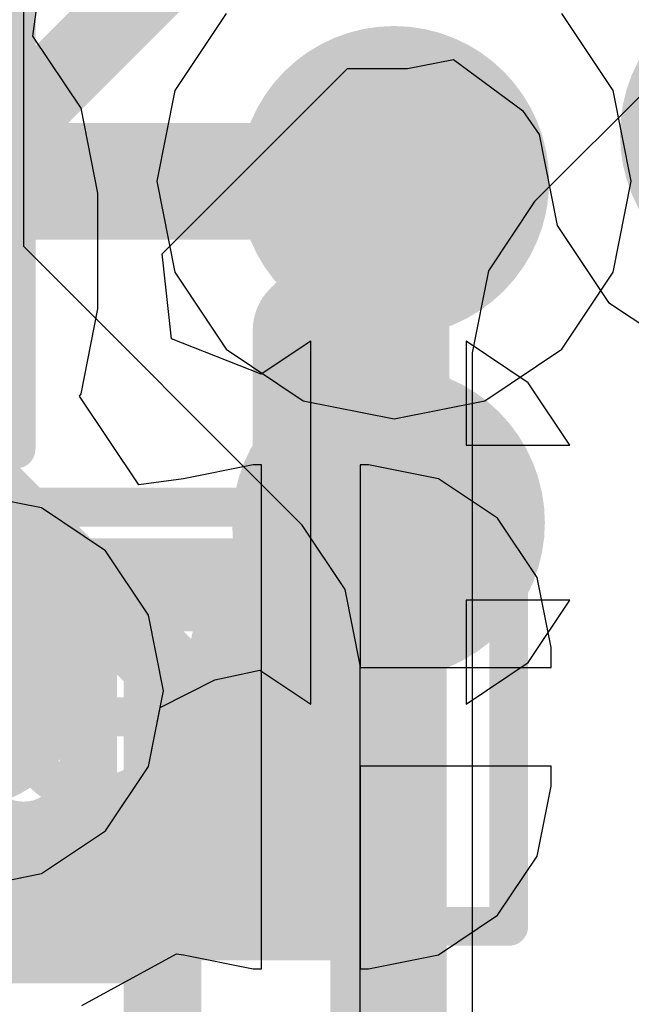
# Model space of a CAD drawing. Header units: millimetres. Extents: x -2 to 68, y -2 to 27.4.
# Tile 402 of 594: x 39.15 to 39.938, y 18.38 to 19.648. Entities that reach past the tile are written whole.
import ezdxf

# ---------------------------------------------------------------- set-up
doc = ezdxf.new("R2010")
doc.units = ezdxf.units.MM
for name, color, linetype in [('BottomLayer', 5, 'Continuous'), ('BottomPaste', 16, 'Continuous'), ('BottomSolder', 6, 'Continuous'), ('DrillGuide', 244, 'Continuous'), ('Mechanical10', 56, 'Continuous'), ('Mechanical17', 56, 'Continuous'), ('Mechanical6', 56, 'Continuous'), ('MidLayer1', 16, 'Continuous'), ('MidLayer2', 76, 'Continuous'), ('MidLayer3', 90, 'Continuous'), ('MidLayer4', 156, 'Continuous'), ('MidLayer5', 130, 'Continuous'), ('MidLayer6', 216, 'Continuous'), ('MidLayer7', 6, 'Continuous'), ('MidLayer8', 54, 'Continuous'), ('MultiLayer', 9, 'Continuous'), ('TopLayer', 1, 'Continuous'), ('TopPaste', 8, 'Continuous'), ('TopSolder', 216, 'Continuous'), ('ViaHoleLayer', 16, 'Continuous')]:
    doc.layers.add(name, color=color, linetype=linetype)

# ---------------------------------------------------------------- blocks, each defined once
blk = doc.blocks.new('BGA486C50P27X27_1400X1400X125_227')
at = {"layer": 'TopLayer', "const_width": 0.0999998}
blk.add_lwpolyline([(3.45000072, -3.50000062, 1), (3.55000052, -3.50000062, 1)], format="xyb", close=True, dxfattribs=at)
at = {"layer": 'TopPaste', "const_width": 0.0999998}
blk.add_lwpolyline([(3.45000072, -3.50000062, 1), (3.55000052, -3.50000062, 1)], format="xyb", close=True, dxfattribs=at)
at = {"layer": 'TopSolder', "const_width": 0.2015998}
for points in [[(3.39920072, -3.50000062, 1), (3.60080052, -3.50000062, 1)], [(3.89919972, -3.99999962, 1), (4.10079952, -3.99999962, 1)]]:
    blk.add_lwpolyline(points, format="xyb", close=True, dxfattribs=at)
blk = doc.blocks.new('CAP_0201_B_364')
at = {"layer": 'BottomLayer', "const_width": 0.08059928}
for points in [[(-0.3896995, 0.08940038, 1), (-0.30910022, 0.08940038, 1)], [(-0.24090122, 0.08940038, 1), (-0.16030194, 0.08940038, 1)], [(0.16030194, 0.08940038, 1), (0.24090122, 0.08940038, 1)], [(0.30910022, 0.08940038, 1), (0.3896995, 0.08940038, 1)], [(-0.3896995, -0.08940038, 1), (-0.30910022, -0.08940038, 1)], [(-0.24090122, -0.08940038, 1), (-0.16030194, -0.08940038, 1)], [(0.16030194, -0.08940038, 1), (0.24090122, -0.08940038, 1)], [(0.30910022, -0.08940038, 1), (0.3896995, -0.08940038, 1)]]:
    blk.add_lwpolyline(points, format="xyb", close=True, dxfattribs=at)
at = {"layer": 'BottomLayer'}
for points in [[(-0.20060158, 0.16999966), (-0.34939986, 0.16999966), (-0.20060158, -0.16999966), (-0.34939986, -0.16999966)], [(0.20060158, -0.16999966), (0.34939986, -0.16999966), (0.20060158, 0.16999966), (0.34939986, 0.16999966)], [(-0.1200023, 0.08940038), (-0.4299991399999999, 0.08940038), (-0.1200023, -0.08940038), (-0.4299991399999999, -0.08940038)], [(0.1200023, -0.08940038), (0.4299991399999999, -0.08940038), (0.1200023, 0.08940038), (0.4299991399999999, 0.08940038)]]:
    blk.add_solid(points, dxfattribs=at)
at = {"layer": 'BottomPaste', "const_width": 0.08059928}
for points in [[(-0.3896995, 0.08940038, 1), (-0.30910022, 0.08940038, 1)], [(-0.24090122, 0.08940038, 1), (-0.16030194, 0.08940038, 1)], [(0.16030194, 0.08940038, 1), (0.24090122, 0.08940038, 1)], [(0.30910022, 0.08940038, 1), (0.3896995, 0.08940038, 1)], [(-0.3896995, -0.08940038, 1), (-0.30910022, -0.08940038, 1)], [(-0.24090122, -0.08940038, 1), (-0.16030194, -0.08940038, 1)], [(0.16030194, -0.08940038, 1), (0.24090122, -0.08940038, 1)], [(0.30910022, -0.08940038, 1), (0.3896995, -0.08940038, 1)]]:
    blk.add_lwpolyline(points, format="xyb", close=True, dxfattribs=at)
at = {"layer": 'BottomPaste'}
for points in [[(-0.20060158, 0.16999966), (-0.34939986, 0.16999966), (-0.20060158, -0.16999966), (-0.34939986, -0.16999966)], [(0.20060158, -0.16999966), (0.34939986, -0.16999966), (0.20060158, 0.16999966), (0.34939986, 0.16999966)], [(-0.1200023, 0.08940038), (-0.4299991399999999, 0.08940038), (-0.1200023, -0.08940038), (-0.4299991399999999, -0.08940038)], [(0.1200023, -0.08940038), (0.4299991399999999, -0.08940038), (0.1200023, 0.08940038), (0.4299991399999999, 0.08940038)]]:
    blk.add_solid(points, dxfattribs=at)
at = {"layer": 'BottomSolder', "const_width": 0.08059928}
for points in [[(-0.3896995, 0.08940038, 1), (-0.30910022, 0.08940038, 1)], [(-0.24090122, 0.08940038, 1), (-0.16030194, 0.08940038, 1)], [(0.16030194, 0.08940038, 1), (0.24090122, 0.08940038, 1)], [(0.30910022, 0.08940038, 1), (0.3896995, 0.08940038, 1)], [(-0.3896995, -0.08940038, 1), (-0.30910022, -0.08940038, 1)], [(-0.24090122, -0.08940038, 1), (-0.16030194, -0.08940038, 1)], [(0.16030194, -0.08940038, 1), (0.24090122, -0.08940038, 1)], [(0.30910022, -0.08940038, 1), (0.3896995, -0.08940038, 1)]]:
    blk.add_lwpolyline(points, format="xyb", close=True, dxfattribs=at)
at = {"layer": 'BottomSolder'}
for points in [[(-0.20060158, 0.16999966), (-0.34939986, 0.16999966), (-0.20060158, -0.16999966), (-0.34939986, -0.16999966)], [(0.20060158, -0.16999966), (0.34939986, -0.16999966), (0.20060158, 0.16999966), (0.34939986, 0.16999966)], [(-0.1200023, 0.08940038), (-0.4299991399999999, 0.08940038), (-0.1200023, -0.08940038), (-0.4299991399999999, -0.08940038)], [(0.1200023, -0.08940038), (0.4299991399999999, -0.08940038), (0.1200023, 0.08940038), (0.4299991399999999, 0.08940038)]]:
    blk.add_solid(points, dxfattribs=at)
at = {"layer": 'Mechanical10', "const_width": 0.11999976}
for points in [[(-0.31999936, 0.16999966), (-0.31999936, -0.16999966)], [(0.31999936, 0.16999966), (-0.31999936, 0.16999966)], [(0.31999936, 0.16999966), (0.31999936, -0.16999966)], [(0.31999936, -0.16999966), (-0.31999936, -0.16999966)]]:
    blk.add_lwpolyline(points, dxfattribs=at)
at = {"layer": 'Mechanical10', "const_width": 0.05999988}
for points in [[(-0.3499993, 0.16999966, 1), (-0.28999942, 0.16999966, 1)], [(-0.3499993, 0.16999966, 1), (-0.28999942, 0.16999966, 1)], [(0.28999942, 0.16999966, 1), (0.3499993, 0.16999966, 1)], [(0.28999942, 0.16999966, 1), (0.3499993, 0.16999966, 1)], [(-0.3499993, -0.16999966, 1), (-0.28999942, -0.16999966, 1)], [(-0.3499993, -0.16999966, 1), (-0.28999942, -0.16999966, 1)], [(0.28999942, -0.16999966, 1), (0.3499993, -0.16999966, 1)], [(0.28999942, -0.16999966, 1), (0.3499993, -0.16999966, 1)]]:
    blk.add_lwpolyline(points, format="xyb", close=True, dxfattribs=at)
at = {"layer": 'Mechanical6', "const_width": 0.0499999}
for points in [[(-0.5299989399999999, 0.26999946), (-0.5299989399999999, -0.26999946)], [(0.5299989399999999, 0.26999946), (-0.5299989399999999, 0.26999946)], [(0.5299989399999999, 0.26999946), (0.5299989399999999, -0.26999946)], [(0, 0.135001), (0, -0.135001)], [(0.135001, 0), (-0.135001, 0)], [(0.5299989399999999, -0.26999946), (-0.5299989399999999, -0.26999946)]]:
    blk.add_lwpolyline(points, dxfattribs=at)
at = {"layer": 'Mechanical6'}
for points, const_width in [([(-0.54249828, 0.26999946, 1), (-0.5174996, 0.26999946, 1)], 0.02499868), ([(-0.54249828, 0.26999946, 1), (-0.5174996, 0.26999946, 1)], 0.02499868), ([(0.5174996, 0.26999946, 1), (0.54249828, 0.26999946, 1)], 0.02499868), ([(0.5174996, 0.26999946, 1), (0.54249828, 0.26999946, 1)], 0.02499868), ([(-0.01249934, 0.135001, 1), (0.01249934, 0.135001, 1)], 0.02499868), ([(0.10130028, 0, 1), (-0.10130028, 0, 1)], 0.0499999), ([(-0.14750034, 0, 1), (-0.12250166, 0, 1)], 0.02499868), ([(-0.11379962, 0, 1), (-0.08880094, 0, 1)], 0.02499868), ([(0.08880094, 0, 1), (0.11379962, 0, 1)], 0.02499868), ([(0.12250166, 0, 1), (0.14750034, 0, 1)], 0.02499868), ([(-0.01249934, -0.135001, 1), (0.01249934, -0.135001, 1)], 0.02499868), ([(-0.54249828, -0.26999946, 1), (-0.5174996, -0.26999946, 1)], 0.02499868), ([(-0.54249828, -0.26999946, 1), (-0.5174996, -0.26999946, 1)], 0.02499868), ([(0.5174996, -0.26999946, 1), (0.54249828, -0.26999946, 1)], 0.02499868), ([(0.5174996, -0.26999946, 1), (0.54249828, -0.26999946, 1)], 0.02499868)]:
    blk.add_lwpolyline(points, format="xyb", close=True, dxfattribs=dict(at, const_width=const_width))
blk = doc.blocks.new('CAP_0201_B_380')
at = {"layer": 'BottomLayer', "const_width": 0.08059928}
for points in [[(-0.3896995, 0.08940038, 1), (-0.30910022, 0.08940038, 1)], [(-0.24090122, 0.08940038, 1), (-0.16030194, 0.08940038, 1)], [(0.16030194, 0.08940038, 1), (0.24090122, 0.08940038, 1)], [(0.30910022, 0.08940038, 1), (0.3896995, 0.08940038, 1)], [(-0.3896995, -0.08940038, 1), (-0.30910022, -0.08940038, 1)], [(-0.24090122, -0.08940038, 1), (-0.16030194, -0.08940038, 1)], [(0.16030194, -0.08940038, 1), (0.24090122, -0.08940038, 1)], [(0.30910022, -0.08940038, 1), (0.3896995, -0.08940038, 1)]]:
    blk.add_lwpolyline(points, format="xyb", close=True, dxfattribs=at)
at = {"layer": 'BottomLayer'}
for points in [[(-0.20060158, 0.16999966), (-0.34939986, 0.16999966), (-0.20060158, -0.16999966), (-0.34939986, -0.16999966)], [(0.20060158, -0.16999966), (0.34939986, -0.16999966), (0.20060158, 0.16999966), (0.34939986, 0.16999966)], [(-0.1200023, 0.08940038), (-0.4299991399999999, 0.08940038), (-0.1200023, -0.08940038), (-0.4299991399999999, -0.08940038)], [(0.1200023, -0.08940038), (0.4299991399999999, -0.08940038), (0.1200023, 0.08940038), (0.4299991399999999, 0.08940038)]]:
    blk.add_solid(points, dxfattribs=at)
at = {"layer": 'BottomPaste', "const_width": 0.08059928}
for points in [[(-0.3896995, 0.08940038, 1), (-0.30910022, 0.08940038, 1)], [(-0.24090122, 0.08940038, 1), (-0.16030194, 0.08940038, 1)], [(0.16030194, 0.08940038, 1), (0.24090122, 0.08940038, 1)], [(0.30910022, 0.08940038, 1), (0.3896995, 0.08940038, 1)], [(-0.3896995, -0.08940038, 1), (-0.30910022, -0.08940038, 1)], [(-0.24090122, -0.08940038, 1), (-0.16030194, -0.08940038, 1)], [(0.16030194, -0.08940038, 1), (0.24090122, -0.08940038, 1)], [(0.30910022, -0.08940038, 1), (0.3896995, -0.08940038, 1)]]:
    blk.add_lwpolyline(points, format="xyb", close=True, dxfattribs=at)
at = {"layer": 'BottomPaste'}
for points in [[(-0.20060158, 0.16999966), (-0.34939986, 0.16999966), (-0.20060158, -0.16999966), (-0.34939986, -0.16999966)], [(0.20060158, -0.16999966), (0.34939986, -0.16999966), (0.20060158, 0.16999966), (0.34939986, 0.16999966)], [(-0.1200023, 0.08940038), (-0.4299991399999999, 0.08940038), (-0.1200023, -0.08940038), (-0.4299991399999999, -0.08940038)], [(0.1200023, -0.08940038), (0.4299991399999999, -0.08940038), (0.1200023, 0.08940038), (0.4299991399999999, 0.08940038)]]:
    blk.add_solid(points, dxfattribs=at)
at = {"layer": 'BottomSolder', "const_width": 0.08059928}
for points in [[(-0.3896995, 0.08940038, 1), (-0.30910022, 0.08940038, 1)], [(-0.24090122, 0.08940038, 1), (-0.16030194, 0.08940038, 1)], [(0.16030194, 0.08940038, 1), (0.24090122, 0.08940038, 1)], [(0.30910022, 0.08940038, 1), (0.3896995, 0.08940038, 1)], [(-0.3896995, -0.08940038, 1), (-0.30910022, -0.08940038, 1)], [(-0.24090122, -0.08940038, 1), (-0.16030194, -0.08940038, 1)], [(0.16030194, -0.08940038, 1), (0.24090122, -0.08940038, 1)], [(0.30910022, -0.08940038, 1), (0.3896995, -0.08940038, 1)]]:
    blk.add_lwpolyline(points, format="xyb", close=True, dxfattribs=at)
at = {"layer": 'BottomSolder'}
for points in [[(-0.20060158, 0.16999966), (-0.34939986, 0.16999966), (-0.20060158, -0.16999966), (-0.34939986, -0.16999966)], [(0.20060158, -0.16999966), (0.34939986, -0.16999966), (0.20060158, 0.16999966), (0.34939986, 0.16999966)], [(-0.1200023, 0.08940038), (-0.4299991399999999, 0.08940038), (-0.1200023, -0.08940038), (-0.4299991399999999, -0.08940038)], [(0.1200023, -0.08940038), (0.4299991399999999, -0.08940038), (0.1200023, 0.08940038), (0.4299991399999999, 0.08940038)]]:
    blk.add_solid(points, dxfattribs=at)
at = {"layer": 'Mechanical10', "const_width": 0.11999976}
for points in [[(0.31999936, 0.16999966), (-0.31999936, 0.16999966)], [(-0.31999936, -0.16999966), (-0.31999936, 0.16999966)], [(0.31999936, -0.16999966), (0.31999936, 0.16999966)], [(0.31999936, -0.16999966), (-0.31999936, -0.16999966)]]:
    blk.add_lwpolyline(points, dxfattribs=at)
at = {"layer": 'Mechanical10', "const_width": 0.05999988}
for points in [[(-0.3499993, 0.16999966, 1), (-0.28999942, 0.16999966, 1)], [(-0.3499993, 0.16999966, 1), (-0.28999942, 0.16999966, 1)], [(0.28999942, 0.16999966, 1), (0.3499993, 0.16999966, 1)], [(0.28999942, 0.16999966, 1), (0.3499993, 0.16999966, 1)], [(-0.3499993, -0.16999966, 1), (-0.28999942, -0.16999966, 1)], [(-0.3499993, -0.16999966, 1), (-0.28999942, -0.16999966, 1)], [(0.28999942, -0.16999966, 1), (0.3499993, -0.16999966, 1)], [(0.28999942, -0.16999966, 1), (0.3499993, -0.16999966, 1)]]:
    blk.add_lwpolyline(points, format="xyb", close=True, dxfattribs=at)
at = {"layer": 'Mechanical6', "const_width": 0.0499999}
for points in [[(0.5299989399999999, 0.26999946), (-0.5299989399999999, 0.26999946)], [(-0.5299989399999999, -0.26999946), (-0.5299989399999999, 0.26999946)], [(0.5299989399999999, -0.26999946), (0.5299989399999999, 0.26999946)], [(0, -0.135001), (0, 0.135001)], [(0.135001, 0), (-0.135001, 0)], [(0.5299989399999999, -0.26999946), (-0.5299989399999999, -0.26999946)]]:
    blk.add_lwpolyline(points, dxfattribs=at)
at = {"layer": 'Mechanical6'}
for points, const_width in [([(-0.54249828, 0.26999946, 1), (-0.5174996, 0.26999946, 1)], 0.02499868), ([(-0.54249828, 0.26999946, 1), (-0.5174996, 0.26999946, 1)], 0.02499868), ([(0.5174996, 0.26999946, 1), (0.54249828, 0.26999946, 1)], 0.02499868), ([(0.5174996, 0.26999946, 1), (0.54249828, 0.26999946, 1)], 0.02499868), ([(-0.01249934, 0.135001, 1), (0.01249934, 0.135001, 1)], 0.02499868), ([(0.10130028, 0, 1), (-0.10130028, 0, 1)], 0.0499999), ([(-0.14750034, 0, 1), (-0.12250166, 0, 1)], 0.02499868), ([(-0.11379962, 0, 1), (-0.08880094, 0, 1)], 0.02499868), ([(0.08880094, 0, 1), (0.11379962, 0, 1)], 0.02499868), ([(0.12250166, 0, 1), (0.14750034, 0, 1)], 0.02499868), ([(-0.01249934, -0.135001, 1), (0.01249934, -0.135001, 1)], 0.02499868), ([(-0.54249828, -0.26999946, 1), (-0.5174996, -0.26999946, 1)], 0.02499868), ([(-0.54249828, -0.26999946, 1), (-0.5174996, -0.26999946, 1)], 0.02499868), ([(0.5174996, -0.26999946, 1), (0.54249828, -0.26999946, 1)], 0.02499868), ([(0.5174996, -0.26999946, 1), (0.54249828, -0.26999946, 1)], 0.02499868)]:
    blk.add_lwpolyline(points, format="xyb", close=True, dxfattribs=dict(at, const_width=const_width))

msp = doc.modelspace()

# ---------------------------------------------------------------- linework, layer by layer
at = {"layer": 'BottomLayer'}
for p, q in [((39.16670094, 19.6266943), (39.1816209, 19.73562728)), ((39.16670094, 19.6266943), (39.1816209, 19.73562728)), ((39.22871758, 19.53388016), (39.16670094, 19.6266943)), ((39.22871758, 19.53388016), (39.16670094, 19.6266943)), ((39.25049554, 19.424396), (39.22871758, 19.53388016)), ((39.25049554, 19.424396), (39.22871758, 19.53388016)), ((39.25049554, 19.27559772), (39.25049554, 19.424396)), ((39.25049554, 19.27559772), (39.25049554, 19.424396)), ((39.22871758, 19.16611356), (39.25049554, 19.27559772)), ((39.22871758, 19.16611356), (39.25049554, 19.27559772)), ((39.22658905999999, 19.16292586), (39.22871758, 19.16611356)), ((39.22658905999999, 19.16292586), (39.22871758, 19.16611356)), ((39.30303036, 19.04873254), (39.22658905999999, 19.16292586)), ((39.30303036, 19.04873254), (39.22658905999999, 19.16292586)), ((39.45060182, 19.07451862), (39.36062994, 19.05662178)), ((39.45060182, 19.07451862), (39.36062994, 19.05662178)), ((39.46150096, 19.07451862), (39.45060182, 19.07451862)), ((39.46150096, 19.07451862), (39.45060182, 19.07451862)), ((39.46150096, 18.7500006), (39.46150096, 19.07451862)), ((39.46150096, 18.7500006), (39.46150096, 19.07451862)), ((39.5994001, 19.07451862), (39.58850096, 19.07451862)), ((39.58850096, 19.07451862), (39.58850096, 18.8135006)), ((39.5994001, 19.07451862), (39.58850096, 19.07451862)), ((39.58850096, 19.07451862), (39.58850096, 18.8135006)), ((39.68937452, 19.05662178), (39.5994001, 19.07451862)), ((39.68937452, 19.05662178), (39.5994001, 19.07451862)), ((39.36062994, 19.05662178), (39.30303036, 19.04873254)), ((39.36062994, 19.05662178), (39.30303036, 19.04873254)), ((39.76565325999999, 19.00565414), (39.68937452, 19.05662178)), ((39.76565325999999, 19.00565414), (39.68937452, 19.05662178)), ((39.8166209, 18.9293754), (39.76565325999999, 19.00565414)), ((39.8166209, 18.9293754), (39.76565325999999, 19.00565414)), ((39.83451774, 18.83940098), (39.8166209, 18.9293754)), ((39.83451774, 18.83940098), (39.8166209, 18.9293754)), ((39.83451774, 18.8135006), (39.83451774, 18.83940098)), ((39.83451774, 18.8135006), (39.83451774, 18.83940098)), ((39.58850096, 18.8135006), (39.83451774, 18.8135006)), ((39.58850096, 18.8135006), (39.83451774, 18.8135006)), ((39.46150096, 18.42548258), (39.46150096, 18.7500006)), ((39.46150096, 18.42548258), (39.46150096, 18.7500006)), ((39.83451774, 18.6865006), (39.58850096, 18.6865006)), ((39.58850096, 18.6865006), (39.58850096, 18.42548258)), ((39.83451774, 18.6865006), (39.58850096, 18.6865006)), ((39.58850096, 18.6865006), (39.58850096, 18.42548258)), ((39.83451774, 18.66060022), (39.83451774, 18.6865006)), ((39.83451774, 18.66060022), (39.83451774, 18.6865006)), ((39.8166209, 18.5706258), (39.83451774, 18.66060022)), ((39.8166209, 18.5706258), (39.83451774, 18.66060022)), ((39.76565325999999, 18.49434706), (39.8166209, 18.5706258)), ((39.76565325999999, 18.49434706), (39.8166209, 18.5706258)), ((39.68937452, 18.44337942), (39.76565325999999, 18.49434706)), ((39.68937452, 18.44337942), (39.76565325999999, 18.49434706)), ((39.22989614, 18.37798712), (39.35181614, 18.44458592)), ((39.22989614, 18.37798712), (39.35181614, 18.44458592)), ((39.35181614, 18.44458592), (39.36062994, 18.44337942)), ((39.35181614, 18.44458592), (39.36062994, 18.44337942)), ((39.36062994, 18.44337942), (39.45060182, 18.42548258)), ((39.36062994, 18.44337942), (39.45060182, 18.42548258)), ((39.5994001, 18.42548258), (39.68937452, 18.44337942)), ((39.5994001, 18.42548258), (39.68937452, 18.44337942)), ((39.45060182, 18.42548258), (39.46150096, 18.42548258)), ((39.45060182, 18.42548258), (39.46150096, 18.42548258)), ((39.58850096, 18.42548258), (39.5994001, 18.42548258)), ((39.58850096, 18.42548258), (39.5994001, 18.42548258))]:
    msp.add_line(p, q, dxfattribs=at)
for points, const_width in [([(39.53209772, 19.43973506, 1), (39.73209731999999, 19.43973506, 1)], 0.1999996), ([(39.59459696, 19.43973506, 1), (39.66959807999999, 19.43973506, 1)], 0.07499858), ([(39.59459696, 19.35506162, 1), (39.66959807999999, 19.35506162, 1)], 0.07499858), ([(39.59459696, 19.35506162, 1), (39.66959807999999, 19.35506162, 1)], 0.07499858), ([(39.4875004, 19.24796506, 1), (39.56250152, 19.24796506, 1)], 0.07499858), ([(39.4875004, 19.24796506, 1), (39.56250152, 19.24796506, 1)], 0.07499858), ([(39.4875004, 18.7500006, 1), (39.56250152, 18.7500006, 1)], 0.07499858)]:
    msp.add_lwpolyline(points, format="xyb", close=True, dxfattribs=dict(at, const_width=const_width))
at = {"layer": 'BottomLayer', "const_width": 0.1499997}
for points in [[(39.63209751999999, 19.35506162), (39.63209751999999, 19.43973506)], [(39.52500096, 19.24796506), (39.63209751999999, 19.35506162)], [(39.52500096, 18.7500006), (39.52500096, 19.24796506)]]:
    msp.add_lwpolyline(points, dxfattribs=at)
at = {"layer": 'DrillGuide', "const_width": 0.0999998}
msp.add_lwpolyline([(39.58209762, 19.43973506, 1), (39.68209742, 19.43973506, 1)], format="xyb", close=True, dxfattribs=at)
at = {"layer": 'MidLayer1'}
for p, q in [((39.17760008, 19.01899168), (39.08005646, 19.03839474)), ((39.26029486, 18.96373652), (39.17760008, 19.01899168)), ((39.31555002, 18.88104174), (39.26029486, 18.96373652)), ((39.33495308, 18.78349812), (39.31555002, 18.88104174)), ((39.31555002, 18.6859545), (39.33495308, 18.78349812)), ((39.26029486, 18.60325972), (39.31555002, 18.6859545)), ((39.17760008, 18.54800456), (39.26029486, 18.60325972)), ((39.1442956, 18.54138024), (39.17760008, 18.54800456))]:
    msp.add_line(p, q, dxfattribs=at)
for points, const_width in [([(39.53209772, 19.43973506, 1), (39.73209731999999, 19.43973506, 1)], 0.1999996), ([(39.00505788, 18.78349812, 1), (39.15505504, 18.78349812, 1)], 0.1499997)]:
    msp.add_lwpolyline(points, format="xyb", close=True, dxfattribs=dict(at, const_width=const_width))
at = {"layer": 'MidLayer2'}
for p, q in [((40.17440022, 19.7746493), (39.81335954, 19.41360862)), ((39.81335954, 19.41360862), (39.75368732, 19.32430222)), ((39.75368732, 19.32430222), (39.73273232, 19.21895826)), ((39.73273232, 19.21895826), (39.73273232, 18.15326062))]:
    msp.add_line(p, q, dxfattribs=at)
at = {"layer": 'MidLayer2', "const_width": 0.1999996}
msp.add_lwpolyline([(39.53209772, 19.43973506, 1), (39.73209731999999, 19.43973506, 1)], format="xyb", close=True, dxfattribs=at)
at = {"layer": 'MidLayer3', "const_width": 0.1999996}
msp.add_lwpolyline([(39.53209772, 19.43973506, 1), (39.73209731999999, 19.43973506, 1)], format="xyb", close=True, dxfattribs=at)
at = {"layer": 'MidLayer4'}
for points, const_width in [([(39.53209772, 19.43973506, 1), (39.73209731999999, 19.43973506, 1)], 0.1999996), ([(39.59459696, 19.43973506, 1), (39.66959807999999, 19.43973506, 1)], 0.07499858)]:
    msp.add_lwpolyline(points, format="xyb", close=True, dxfattribs=dict(at, const_width=const_width))
at = {"layer": 'MidLayer4', "const_width": 0.1499997}
msp.add_lwpolyline([(38.54840144, 19.43973506), (39.63209751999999, 19.43973506)], dxfattribs=at)
at = {"layer": 'MidLayer5'}
for p, q in [((39.15489755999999, 19.35570932), (39.15489755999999, 19.73336414)), ((39.51386306, 18.99674382), (39.15489755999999, 19.35570932)), ((39.56911821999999, 18.91404904), (39.51386306, 18.99674382)), ((39.58852128, 18.81650542), (39.56911821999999, 18.91404904)), ((39.58852128, 18.1344316), (39.58852128, 18.81650542))]:
    msp.add_line(p, q, dxfattribs=at)
for points, const_width in [([(39.53209772, 19.43973506, 1), (39.73209731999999, 19.43973506, 1)], 0.1999996), ([(39.30862598, 18.81650542, 1), (39.35862334, 18.81650542, 1)], 0.0499999), ([(39.30862598, 18.81650542, 1), (39.35862334, 18.81650542, 1)], 0.0499999)]:
    msp.add_lwpolyline(points, format="xyb", close=True, dxfattribs=dict(at, const_width=const_width))
at = {"layer": 'MidLayer5', "const_width": 0.0999998}
for points in [[(38.90000094, 19.25012914), (39.33362466, 18.81650542)], [(39.33362466, 16.73362414), (39.33362466, 18.81650542)]]:
    msp.add_lwpolyline(points, dxfattribs=at)
at = {"layer": 'MidLayer6', "const_width": 0.1999996}
msp.add_lwpolyline([(39.53209772, 19.43973506, 1), (39.73209731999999, 19.43973506, 1)], format="xyb", close=True, dxfattribs=at)
at = {"layer": 'MidLayer7'}
for p, q in [((39.41580889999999, 19.65602368), (39.34950474, 19.55678842)), ((39.9146903, 19.55678842), (39.84838614, 19.65602368)), ((39.34950474, 19.55678842), (39.32622056, 19.43973506)), ((39.93797448, 19.43973506), (39.9146903, 19.55678842)), ((39.32622056, 19.43973506), (39.34950474, 19.3226817)), ((39.9146903, 19.3226817), (39.93797448, 19.43973506)), ((39.34950474, 19.3226817), (39.41580889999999, 19.22344644)), ((39.84838614, 19.22344644), (39.9146903, 19.3226817)), ((39.41580889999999, 19.22344644), (39.51504416, 19.15714228)), ((39.74915088, 19.15714228), (39.84838614, 19.22344644)), ((39.51504416, 19.15714228), (39.63209751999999, 19.1338581)), ((39.63209751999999, 19.1338581), (39.74915088, 19.15714228))]:
    msp.add_line(p, q, dxfattribs=at)
at = {"layer": 'MidLayer7', "const_width": 0.1999996}
msp.add_lwpolyline([(39.53209772, 19.43973506, 1), (39.73209731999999, 19.43973506, 1)], format="xyb", close=True, dxfattribs=at)
at = {"layer": 'MidLayer8'}
for p, q in [((39.41580889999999, 19.65602368), (39.34950474, 19.55678842)), ((39.9146903, 19.55678842), (39.84838614, 19.65602368)), ((39.34950474, 19.55678842), (39.32622056, 19.43973506)), ((39.93797448, 19.43973506), (39.9146903, 19.55678842)), ((39.32622056, 19.43973506), (39.34950474, 19.3226817)), ((39.9146903, 19.3226817), (39.93797448, 19.43973506)), ((39.34950474, 19.3226817), (39.41580889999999, 19.22344644)), ((39.84838614, 19.22344644), (39.9146903, 19.3226817)), ((39.41580889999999, 19.22344644), (39.51504416, 19.15714228)), ((39.74915088, 19.15714228), (39.84838614, 19.22344644)), ((39.51504416, 19.15714228), (39.63209751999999, 19.1338581)), ((39.63209751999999, 19.1338581), (39.74915088, 19.15714228))]:
    msp.add_line(p, q, dxfattribs=at)
at = {"layer": 'MidLayer8', "const_width": 0.1999996}
msp.add_lwpolyline([(39.53209772, 19.43973506, 1), (39.73209731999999, 19.43973506, 1)], format="xyb", close=True, dxfattribs=at)
at = {"layer": 'MultiLayer'}
for points, const_width in [([(39.53209772, 19.43973506, 1), (39.73209731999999, 19.43973506, 1)], 0.1999996), ([(39.00505788, 18.78349812, 1), (39.15505504, 18.78349812, 1)], 0.1499997)]:
    msp.add_lwpolyline(points, format="xyb", close=True, dxfattribs=dict(at, const_width=const_width))
at = {"layer": 'TopLayer'}
for p, q in [((39.64945841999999, 19.58483764), (39.70885632, 19.59665372)), ((39.64945841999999, 19.58483764), (39.70885632, 19.59665372)), ((39.70885632, 19.59665372), (39.79787316, 19.53071024)), ((39.70885632, 19.59665372), (39.79787316, 19.53071024)), ((39.33346718, 19.34631132), (39.5719935, 19.58483764)), ((39.33346718, 19.34631132), (39.5719935, 19.58483764)), ((39.5719935, 19.58483764), (39.64945841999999, 19.58483764)), ((39.5719935, 19.58483764), (39.64945841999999, 19.58483764)), ((39.79787316, 19.53071024), (39.81912026, 19.49999402)), ((39.79787316, 19.53071024), (39.81912026, 19.49999402)), ((39.81912026, 19.49999402), (39.84240444, 19.3829432)), ((39.81912026, 19.49999402), (39.84240444, 19.3829432)), ((39.84240444, 19.3829432), (39.9087086, 19.28370794)), ((39.84240444, 19.3829432), (39.9087086, 19.28370794)), ((39.34529088, 19.23695416), (39.33346718, 19.34631132)), ((39.34529088, 19.23695416), (39.33346718, 19.34631132)), ((39.9087086, 19.28370794), (40.00794386, 19.21740378)), ((39.9087086, 19.28370794), (40.00794386, 19.21740378)), ((39.46102598, 19.19110462), (39.34529088, 19.23695416)), ((39.46102598, 19.19110462), (39.34529088, 19.23695416)), ((39.52499842, 19.23385028), (39.46102598, 19.19110462)), ((39.52499842, 19.23385028), (39.46102598, 19.19110462)), ((39.52499842, 18.99999756), (39.52499842, 19.23385028)), ((39.52499842, 18.99999756), (39.52499842, 19.23385028)), ((39.80523662, 19.18023596), (39.72499801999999, 19.23385028)), ((39.72499801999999, 19.23385028), (39.72499801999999, 19.09999736)), ((39.80523662, 19.18023596), (39.72499801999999, 19.23385028)), ((39.72499801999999, 19.23385028), (39.72499801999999, 19.09999736)), ((39.85885094, 19.09999736), (39.80523662, 19.18023596)), ((39.85885094, 19.09999736), (39.80523662, 19.18023596)), ((39.72499801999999, 19.09999736), (39.85885094, 19.09999736)), ((39.72499801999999, 19.09999736), (39.85885094, 19.09999736)), ((39.52499842, 18.76614484), (39.52499842, 18.99999756)), ((39.52499842, 18.76614484), (39.52499842, 18.99999756)), ((39.85885094, 18.89999776), (39.72499801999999, 18.89999776)), ((39.72499801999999, 18.89999776), (39.72499801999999, 18.76614484)), ((39.85885094, 18.89999776), (39.72499801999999, 18.89999776)), ((39.72499801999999, 18.89999776), (39.72499801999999, 18.76614484)), ((39.80523662, 18.81975916), (39.85885094, 18.89999776)), ((39.80523662, 18.81975916), (39.85885094, 18.89999776)), ((39.40132582, 18.79774244), (39.4591413, 18.81015034)), ((39.40132582, 18.79774244), (39.4591413, 18.81015034)), ((39.4591413, 18.81015034), (39.52499842, 18.76614484)), ((39.4591413, 18.81015034), (39.52499842, 18.76614484)), ((39.72499801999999, 18.76614484), (39.80523662, 18.81975916)), ((39.72499801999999, 18.76614484), (39.80523662, 18.81975916)), ((39.33066048, 18.76192336), (39.40132582, 18.79774244)), ((39.33066048, 18.76192336), (39.40132582, 18.79774244)), ((39.31555002, 18.68595196), (39.33066048, 18.76192336)), ((39.31555002, 18.68595196), (39.33066048, 18.76192336)), ((39.26029486, 18.60325972), (39.31555002, 18.68595196)), ((39.26029486, 18.60325972), (39.31555002, 18.68595196)), ((39.17760262, 18.54800456), (39.26029486, 18.60325972)), ((39.17760262, 18.54800456), (39.26029486, 18.60325972)), ((39.08005646, 18.5286015), (39.17760262, 18.54800456)), ((39.08005646, 18.5286015), (39.17760262, 18.54800456))]:
    msp.add_line(p, q, dxfattribs=at)
for points, const_width in [([(39.06963738, 19.44295832), (39.46641332, 19.83973426)], 0.0999998), ([(39.6285466, 19.43618414), (39.63209751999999, 19.43973506)], 0.1499997), ([(39.6285466, 19.00354594), (39.6285466, 19.43618414)], 0.1499997), ([(39.62499821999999, 18.99999756), (39.6285466, 19.00354594)], 0.1499997), ([(39.62499821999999, 18.49999856), (39.62499821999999, 18.99999756)], 0.1499997), ([(39.62499821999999, 17.99999702), (39.62499821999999, 18.49999856)], 0.1499997), ([(39.27259862, 18.46999862), (39.30259855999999, 18.49999856)], 0.127), ([(39.30259855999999, 18.49999856), (39.62499821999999, 18.49999856)], 0.127), ([(38.80499986, 18.46999862), (39.27259862, 18.46999862)], 0.127)]:
    msp.add_lwpolyline(points, dxfattribs=dict(at, const_width=const_width))
for points, const_width in [([(39.53209772, 19.43973506, 1), (39.73209731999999, 19.43973506, 1)], 0.1999996), ([(39.59104603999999, 19.43618414, 1), (39.66604716, 19.43618414, 1)], 0.07499858), ([(39.59104603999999, 19.43618414, 1), (39.66604716, 19.43618414, 1)], 0.07499858), ([(39.59459696, 19.43973506, 1), (39.66959807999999, 19.43973506, 1)], 0.07499858), ([(39.58749766, 18.99999756, 1), (39.66249878, 18.99999756, 1)], 0.07499858), ([(39.58749766, 18.99999756, 1), (39.66249878, 18.99999756, 1)], 0.07499858), ([(39.59104603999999, 19.00354594, 1), (39.66604716, 19.00354594, 1)], 0.07499858), ([(39.59104603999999, 19.00354594, 1), (39.66604716, 19.00354594, 1)], 0.07499858), ([(39.00505788, 18.78349812, 1), (39.15505504, 18.78349812, 1)], 0.1499997), ([(39.58749766, 18.49999856, 1), (39.66249878, 18.49999856, 1)], 0.07499858), ([(39.58749766, 18.49999856, 1), (39.66249878, 18.49999856, 1)], 0.07499858), ([(39.27084856, 18.49999856, 1), (39.33434856, 18.49999856, 1)], 0.0635), ([(39.27084856, 18.49999856, 1), (39.33434856, 18.49999856, 1)], 0.0635), ([(39.59324822, 18.49999856, 1), (39.65674822, 18.49999856, 1)], 0.0635), ([(39.24084861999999, 18.46999862, 1), (39.30434862, 18.46999862, 1)], 0.0635), ([(39.24084861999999, 18.46999862, 1), (39.30434862, 18.46999862, 1)], 0.0635)]:
    msp.add_lwpolyline(points, format="xyb", close=True, dxfattribs=dict(at, const_width=const_width))
at = {"layer": 'ViaHoleLayer', "const_width": 0.0999998}
msp.add_lwpolyline([(39.58209762, 19.43973506, 1), (39.68209742, 19.43973506, 1)], format="xyb", close=True, dxfattribs=at)

# ---------------------------------------------------------------- block references
for name, p, rotation in [('BGA486C50P27X27_1400X1400X125_227', (36.1249976, 15.49999694), 90), ('CAP_0201_B_380', (38.87499972, 19.62499758), 270), ('CAP_0201_B_364', (39.25000024, 18.7500006), 180)]:
    msp.add_blockref(name, p, dxfattribs=dict(rotation=rotation))

# ---------------------------------------------------------------- texts
at = {"layer": 'Mechanical17', "text_generation_flag": 2}
msp.add_text('C105', height=0.2499995, dxfattribs=at).set_placement((39.6748, 18.6182))

doc.saveas('drawing.dxf')
